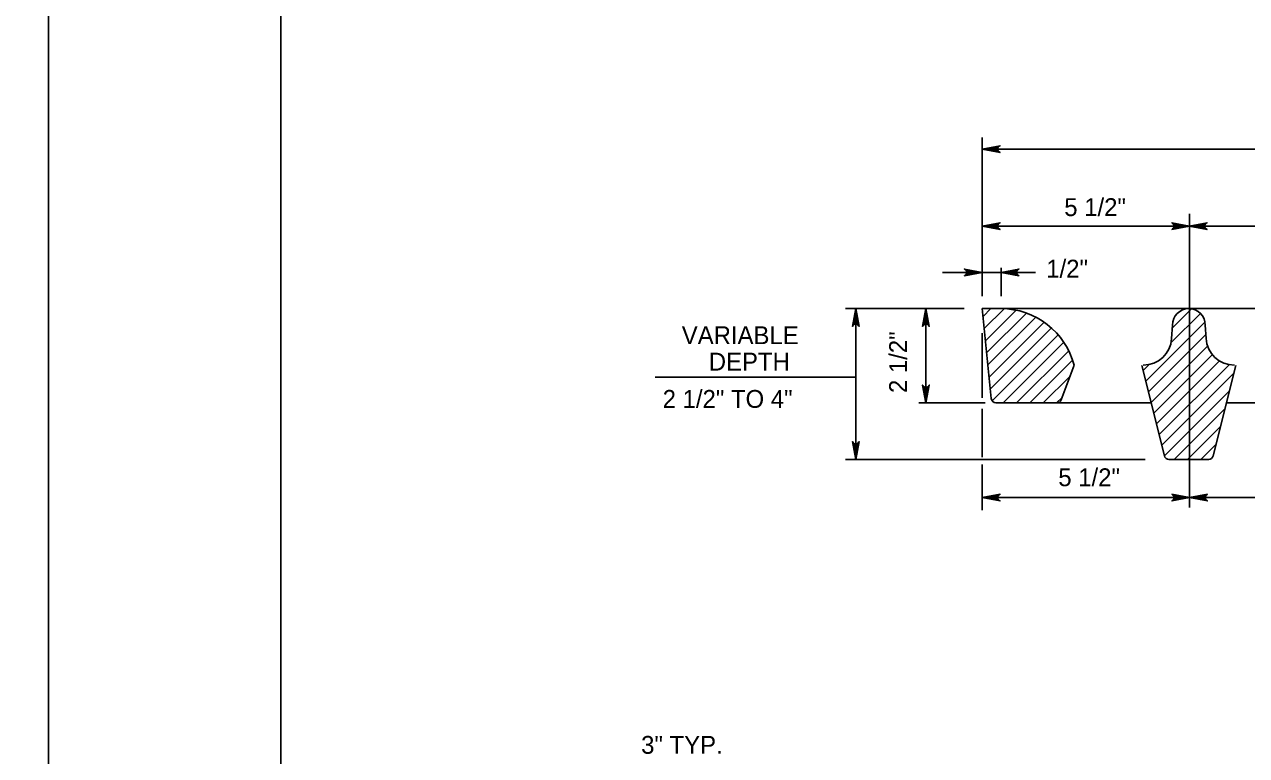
# Model space of a CAD drawing. Extents: x 2087776 to 2104538, y 970919 to 982612.
# Drawn here: x 2096040 to 2096713, y 977255 to 977658 of the extents above; entities that cross this region are included whole.
import ezdxf

# ---------------------------------------------------------------- set-up
doc = ezdxf.new("R2010")
doc.units = 0
doc.layers.add('1', color=7, linetype='Continuous')
doc.layers.add('PLT-BNDY', color=7, linetype='Continuous')

msp = doc.modelspace()

# ---------------------------------------------------------------- linework, layer by layer
at = {"layer": '1'}
for p, q in [((2096567.3, 977508.37), (2096567.3, 977595.8)), ((2096567.3, 977589.35), (2097117.48, 977589.35)), ((2096681.48, 977391.94), (2096681.48, 977553.7)), ((2096567.3, 977546.89), (2096681.48, 977546.89)), ((2096681.27, 977546.89), (2096764.53, 977546.89)), ((2096577.68, 977508.37), (2096577.68, 977524.01)), ((2096545.37, 977521.44), (2096596.63, 977521.44)), ((2096553.96, 977521.44), (2096567.3, 977521.44)), ((2096492.05, 977501.44), (2096557.4, 977501.44)), ((2096497.66, 977418.39), (2096497.66, 977501.44)), ((2096536.29, 977449.54), (2096536.29, 977501.44)), ((2096567.3, 977501.44), (2097117.48, 977501.44)), ((2096572.25, 977451.88), (2096567.3, 977501.44)), ((2096567.3, 977501.44), (2096577.8, 977501.44)), ((2096671.52, 977484.94), (2096671.96, 977492.42)), ((2096690.12, 977492.36), (2096690.56, 977484.96)), ((2096567.3, 977452.35), (2096567.3, 977487.98)), ((2096617.9, 977470.36), (2096610.75, 977451.22)), ((2096667.56, 977420.36), (2096655.12, 977470.09)), ((2096706.9, 977470.1), (2096694.49, 977420.36)), ((2096387.18, 977463.67), (2096497.66, 977463.67)), ((2096532.32, 977449.54), (2096568.97, 977449.54)), ((2096608.31, 977449.54), (2096574.84, 977449.54)), ((2096660.26, 977449.54), (2096608.31, 977449.54)), ((2096982.37, 977449.54), (2096701.77, 977449.54)), ((2096567.3, 977419.69), (2096567.3, 977446.2)), ((2096492.05, 977418.39), (2096656.92, 977418.39)), ((2096567.3, 977390.42), (2096567.3, 977415.59)), ((2096691.97, 977418.39), (2096670.08, 977418.39)), ((2096567.3, 977397.35), (2096681.48, 977397.35)), ((2096681.48, 977397.35), (2096800.87, 977397.35))]:
    msp.add_line(p, q, dxfattribs=at)
for points in [[(2098759.93, 976815.01), (2098759.93, 978665.4), (2096181.19, 978665.4), (2096181.19, 976815.01), (2098759.93, 976815.01), (2098759.93, 976901.49), (2098103.76, 976901.49), (2098103.76, 977113.68), (2098759.93, 977113.68), (2098759.93, 977208.71), (2098103.76, 977208.71), (2098103.76, 976815.01), (2098362.29, 976815.01), (2098362.29, 976901.49), (2098362.29, 976815.01), (2098614.92, 976815.01), (2098614.92, 976901.49), (2098614.92, 976861.08), (2098759.93, 976861.08)], [(2096567.3, 977589.35), (2096577.08, 977591.18), (2096576.7, 977590.92), (2096576.33, 977590.66), (2096576.13, 977590.33), (2096575.94, 977590), (2096575.88, 977589.68), (2096575.83, 977589.35), (2096575.88, 977589.02), (2096575.94, 977588.69), (2096576.13, 977588.36), (2096576.33, 977588.04), (2096576.7, 977587.77), (2096577.08, 977587.51), (2096567.3, 977589.35), (2096576.7, 977587.77), (2096576.33, 977588.04), (2096567.3, 977589.35), (2096576.13, 977588.36), (2096575.94, 977588.69), (2096567.3, 977589.35), (2096575.88, 977589.02), (2096575.83, 977589.35), (2096567.3, 977589.35), (2096575.88, 977589.68), (2096575.94, 977590), (2096567.3, 977589.35), (2096576.13, 977590.33), (2096576.33, 977590.66), (2096567.3, 977589.35), (2096576.7, 977590.92)], [(2096567.3, 977546.89), (2096577.08, 977548.73), (2096576.7, 977548.46), (2096576.33, 977548.2), (2096576.13, 977547.88), (2096575.94, 977547.55), (2096575.88, 977547.22), (2096575.83, 977546.89), (2096575.88, 977546.56), (2096575.94, 977546.23), (2096576.13, 977545.91), (2096576.33, 977545.58), (2096576.7, 977545.32), (2096577.08, 977545.06), (2096567.3, 977546.89), (2096576.7, 977545.32), (2096576.33, 977545.58), (2096567.3, 977546.89), (2096576.13, 977545.91), (2096575.94, 977546.23), (2096567.3, 977546.89), (2096575.88, 977546.56), (2096575.83, 977546.89), (2096567.3, 977546.89), (2096575.88, 977547.22), (2096575.94, 977547.55), (2096567.3, 977546.89), (2096576.13, 977547.88), (2096576.33, 977548.2), (2096567.3, 977546.89), (2096576.7, 977548.46)], [(2096681.48, 977546.89), (2096671.7, 977545.06), (2096672.07, 977545.32), (2096672.45, 977545.58), (2096672.65, 977545.91), (2096672.84, 977546.23), (2096672.9, 977546.56), (2096672.95, 977546.89), (2096672.9, 977547.22), (2096672.84, 977547.55), (2096672.65, 977547.88), (2096672.45, 977548.2), (2096672.07, 977548.46), (2096671.7, 977548.73), (2096681.48, 977546.89), (2096672.07, 977548.46), (2096672.45, 977548.2), (2096681.48, 977546.89), (2096672.65, 977547.88), (2096672.84, 977547.55), (2096681.48, 977546.89), (2096672.9, 977547.22), (2096672.95, 977546.89), (2096681.48, 977546.89), (2096672.9, 977546.56), (2096672.84, 977546.23), (2096681.48, 977546.89), (2096672.65, 977545.91), (2096672.45, 977545.58), (2096681.48, 977546.89), (2096672.07, 977545.32)], [(2096681.27, 977546.89), (2096691.05, 977548.73), (2096690.67, 977548.46), (2096690.3, 977548.2), (2096690.1, 977547.88), (2096689.91, 977547.55), (2096689.85, 977547.22), (2096689.8, 977546.89), (2096689.85, 977546.56), (2096689.91, 977546.23), (2096690.1, 977545.91), (2096690.3, 977545.58), (2096690.67, 977545.32), (2096691.05, 977545.06), (2096681.27, 977546.89), (2096690.67, 977545.32), (2096690.3, 977545.58), (2096681.27, 977546.89), (2096690.1, 977545.91), (2096689.91, 977546.23), (2096681.27, 977546.89), (2096689.85, 977546.56), (2096689.8, 977546.89), (2096681.27, 977546.89), (2096689.85, 977547.22), (2096689.91, 977547.55), (2096681.27, 977546.89), (2096690.1, 977547.88), (2096690.3, 977548.2), (2096681.27, 977546.89), (2096690.67, 977548.46)], [(2096567.3, 977521.44), (2096557.51, 977519.6), (2096557.89, 977519.87), (2096558.26, 977520.13), (2096558.46, 977520.46), (2096558.65, 977520.78), (2096558.71, 977521.11), (2096558.77, 977521.44), (2096558.71, 977521.77), (2096558.65, 977522.1), (2096558.46, 977522.42), (2096558.26, 977522.75), (2096557.89, 977523.01), (2096557.51, 977523.27), (2096567.3, 977521.44), (2096557.89, 977523.01), (2096558.26, 977522.75), (2096567.3, 977521.44), (2096558.46, 977522.42), (2096558.65, 977522.1), (2096567.3, 977521.44), (2096558.71, 977521.77), (2096558.77, 977521.44), (2096567.3, 977521.44), (2096558.71, 977521.11), (2096558.65, 977520.78), (2096567.3, 977521.44), (2096558.46, 977520.46), (2096558.26, 977520.13), (2096567.3, 977521.44), (2096557.89, 977519.87)], [(2096577.68, 977521.44), (2096587.46, 977523.27), (2096587.09, 977523.01), (2096586.71, 977522.75), (2096586.51, 977522.42), (2096586.32, 977522.1), (2096586.26, 977521.77), (2096586.21, 977521.44), (2096586.26, 977521.11), (2096586.32, 977520.78), (2096586.51, 977520.46), (2096586.71, 977520.13), (2096587.09, 977519.87), (2096587.46, 977519.6), (2096577.68, 977521.44), (2096587.09, 977519.87), (2096586.71, 977520.13), (2096577.68, 977521.44), (2096586.51, 977520.46), (2096586.32, 977520.78), (2096577.68, 977521.44), (2096586.26, 977521.11), (2096586.21, 977521.44), (2096577.68, 977521.44), (2096586.26, 977521.77), (2096586.32, 977522.1), (2096577.68, 977521.44), (2096586.51, 977522.42), (2096586.71, 977522.75), (2096577.68, 977521.44), (2096587.09, 977523.01)], [(2096497.66, 977501.44), (2096499.49, 977491.65), (2096499.23, 977492.03), (2096498.97, 977492.41), (2096498.64, 977492.6), (2096498.31, 977492.8), (2096497.99, 977492.85), (2096497.66, 977492.91), (2096497.33, 977492.85), (2096497, 977492.8), (2096496.67, 977492.6), (2096496.34, 977492.41), (2096496.08, 977492.03), (2096495.82, 977491.65), (2096497.66, 977501.44), (2096496.08, 977492.03), (2096496.34, 977492.41), (2096497.66, 977501.44), (2096496.67, 977492.6), (2096497, 977492.8), (2096497.66, 977501.44), (2096497.33, 977492.85), (2096497.66, 977492.91), (2096497.66, 977501.44), (2096497.99, 977492.85), (2096498.31, 977492.8), (2096497.66, 977501.44), (2096498.64, 977492.6), (2096498.97, 977492.41), (2096497.66, 977501.44), (2096499.23, 977492.03)], [(2096536.29, 977501.44), (2096538.12, 977491.65), (2096537.86, 977492.03), (2096537.6, 977492.41), (2096537.27, 977492.6), (2096536.94, 977492.8), (2096536.61, 977492.85), (2096536.29, 977492.91), (2096535.96, 977492.85), (2096535.63, 977492.8), (2096535.3, 977492.6), (2096534.97, 977492.41), (2096534.71, 977492.03), (2096534.45, 977491.65), (2096536.29, 977501.44), (2096534.71, 977492.03), (2096534.97, 977492.41), (2096536.29, 977501.44), (2096535.3, 977492.6), (2096535.63, 977492.8), (2096536.29, 977501.44), (2096535.96, 977492.85), (2096536.29, 977492.91), (2096536.29, 977501.44), (2096536.61, 977492.85), (2096536.94, 977492.8), (2096536.29, 977501.44), (2096537.27, 977492.6), (2096537.6, 977492.41), (2096536.29, 977501.44), (2096537.86, 977492.03)], [(2096567.74, 977497.14), (2096572.05, 977501.44)], [(2096568.4, 977490.45), (2096579.36, 977501.41)], [(2096569.06, 977483.78), (2096585.91, 977500.62)], [(2096569.73, 977477.11), (2096591.65, 977499.03)], [(2096570.4, 977470.43), (2096596.77, 977496.8)], [(2096671.21, 977482.69), (2096687.39, 977498.85), (2096687.39, 977498.86)], [(2096671.86, 977490.66), (2096682.51, 977501.32)], [(2096571.07, 977463.76), (2096601.35, 977494.04)], [(2096571.73, 977457.09), (2096605.45, 977490.8)], [(2096657.3, 977461.43), (2096689.96, 977494.09)], [(2096572.68, 977450.7), (2096609.09, 977487.1)], [(2096578.86, 977449.54), (2096612.27, 977482.94)], [(2096658.77, 977455.55), (2096690.43, 977487.21)], [(2096586.21, 977449.54), (2096614.94, 977478.28)], [(2096660.23, 977449.67), (2096691.37, 977480.82)], [(2096661.7, 977443.8), (2096693.98, 977476.09)], [(2096593.55, 977449.54), (2096617.08, 977473.07)], [(2096655.83, 977467.29), (2096659.16, 977470.63)], [(2096663.16, 977437.93), (2096697.87, 977472.64)], [(2096664.63, 977432.06), (2096703.16, 977470.57)], [(2096600.89, 977449.54), (2096615.63, 977464.28)], [(2096666.1, 977426.19), (2096705.87, 977465.95)], [(2096536.29, 977449.54), (2096534.45, 977459.32), (2096534.71, 977458.95), (2096534.97, 977458.57), (2096535.3, 977458.37), (2096535.63, 977458.18), (2096535.96, 977458.12), (2096536.29, 977458.07), (2096536.61, 977458.12), (2096536.94, 977458.18), (2096537.27, 977458.37), (2096537.6, 977458.57), (2096537.86, 977458.95), (2096538.12, 977459.32), (2096536.29, 977449.54), (2096537.86, 977458.95), (2096537.6, 977458.57), (2096536.29, 977449.54), (2096537.27, 977458.37), (2096536.94, 977458.18), (2096536.29, 977449.54), (2096536.61, 977458.12), (2096536.29, 977458.07), (2096536.29, 977449.54), (2096535.96, 977458.12), (2096535.63, 977458.18), (2096536.29, 977449.54), (2096535.3, 977458.37), (2096534.97, 977458.57), (2096536.29, 977449.54), (2096534.71, 977458.95)], [(2096667.57, 977420.32), (2096703.42, 977456.17)], [(2096608.23, 977449.54), (2096611.25, 977452.56)], [(2096672.99, 977418.39), (2096700.99, 977446.39)], [(2096680.33, 977418.39), (2096698.55, 977436.6)], [(2096497.66, 977418.39), (2096495.82, 977428.17), (2096496.08, 977427.8), (2096496.34, 977427.42), (2096496.67, 977427.23), (2096497, 977427.03), (2096497.33, 977426.97), (2096497.66, 977426.92), (2096497.99, 977426.97), (2096498.31, 977427.03), (2096498.64, 977427.23), (2096498.97, 977427.42), (2096499.23, 977427.8), (2096499.49, 977428.17), (2096497.66, 977418.39), (2096499.23, 977427.8), (2096498.97, 977427.42), (2096497.66, 977418.39), (2096498.64, 977427.23), (2096498.31, 977427.03), (2096497.66, 977418.39), (2096497.99, 977426.97), (2096497.66, 977426.92), (2096497.66, 977418.39), (2096497.33, 977426.97), (2096497, 977427.03), (2096497.66, 977418.39), (2096496.67, 977427.23), (2096496.34, 977427.42), (2096497.66, 977418.39), (2096496.08, 977427.8)], [(2096687.67, 977418.39), (2096696.11, 977426.83)], [(2096567.3, 977397.35), (2096577.08, 977399.19), (2096576.7, 977398.93), (2096576.33, 977398.66), (2096576.13, 977398.34), (2096575.94, 977398.01), (2096575.88, 977397.68), (2096575.83, 977397.35), (2096575.88, 977397.02), (2096575.94, 977396.7), (2096576.13, 977396.37), (2096576.33, 977396.04), (2096576.7, 977395.78), (2096577.08, 977395.52), (2096567.3, 977397.35), (2096576.7, 977395.78), (2096576.33, 977396.04), (2096567.3, 977397.35), (2096576.13, 977396.37), (2096575.94, 977396.7), (2096567.3, 977397.35), (2096575.88, 977397.02), (2096575.83, 977397.35), (2096567.3, 977397.35), (2096575.88, 977397.68), (2096575.94, 977398.01), (2096567.3, 977397.35), (2096576.13, 977398.34), (2096576.33, 977398.66), (2096567.3, 977397.35), (2096576.7, 977398.93)], [(2096681.48, 977397.35), (2096671.7, 977395.52), (2096672.07, 977395.78), (2096672.45, 977396.04), (2096672.65, 977396.37), (2096672.84, 977396.7), (2096672.9, 977397.02), (2096672.95, 977397.35), (2096672.9, 977397.68), (2096672.84, 977398.01), (2096672.65, 977398.34), (2096672.45, 977398.66), (2096672.07, 977398.93), (2096671.7, 977399.19), (2096681.48, 977397.35), (2096672.07, 977398.93), (2096672.45, 977398.66), (2096681.48, 977397.35), (2096672.65, 977398.34), (2096672.84, 977398.01), (2096681.48, 977397.35), (2096672.9, 977397.68), (2096672.95, 977397.35), (2096681.48, 977397.35), (2096672.9, 977397.02), (2096672.84, 977396.7), (2096681.48, 977397.35), (2096672.65, 977396.37), (2096672.45, 977396.04), (2096681.48, 977397.35), (2096672.07, 977395.78)], [(2096681.48, 977397.35), (2096691.27, 977399.19), (2096690.89, 977398.93), (2096690.51, 977398.66), (2096690.32, 977398.34), (2096690.13, 977398.01), (2096690.07, 977397.68), (2096690.01, 977397.35), (2096690.07, 977397.02), (2096690.13, 977396.7), (2096690.32, 977396.37), (2096690.51, 977396.04), (2096690.89, 977395.78), (2096691.27, 977395.52), (2096681.48, 977397.35), (2096690.89, 977395.78), (2096690.51, 977396.04), (2096681.48, 977397.35), (2096690.32, 977396.37), (2096690.13, 977396.7), (2096681.48, 977397.35), (2096690.07, 977397.02), (2096690.01, 977397.35), (2096681.48, 977397.35), (2096690.07, 977397.68), (2096690.13, 977398.01), (2096681.48, 977397.35), (2096690.32, 977398.34), (2096690.51, 977398.66), (2096681.48, 977397.35), (2096690.89, 977398.93)]]:
    msp.add_lwpolyline(points, dxfattribs=at)
for centre, radius, start, end in [((2096577.7, 977459.92), 41.52, 14.3767, 90.13464), ((2096681.04, 977492.36), 9.08, 360, 179.59398), ((2096655.97, 977485.87), 15.57, 270, 356.59069), ((2096706.1, 977485.87), 15.57, 183.31179, 270), ((2096574.84, 977452.13), 2.6, 185.71059, 270), ((2096608.32, 977452.13), 2.6, 270, 339.50219), ((2096670.08, 977420.99), 2.6, 194.03624, 270), ((2096691.97, 977420.99), 2.6, 270, 345.99765)]:
    msp.add_arc(centre, radius, start, end, dxfattribs=at)
at = {"layer": 'PLT-BNDY'}
for points in [[(2093294.05, 978714.61), (2096053.23, 978714.61), (2096053.23, 976765.79), (2093294.05, 976765.79)], [(2096053.23, 978714.61), (2098812.42, 978714.61), (2098812.42, 976765.79), (2096053.23, 976765.79)]]:
    msp.add_lwpolyline(points, close=True, dxfattribs=at)

# ---------------------------------------------------------------- texts
at = {"layer": '1'}
for s, height, p in [('5 1/2"', 9.843, (2096612.46, 977552.43)), ('1/2"', 9.843, (2096602.55, 977518.54)), ('VARIABLE', 9.843, (2096401.87, 977481.88)), ('DEPTH', 9.843, (2096416.75, 977467.32)), ('2 1/2" TO 4"', 9.8425, (2096391.36, 977446.79)), ('5 1/2"', 9.843, (2096609.18, 977403.63)), ('3" TYP.', 9.843, (2096379.51, 977256.22))]:
    msp.add_text(s, height=height, dxfattribs=at).set_placement(p)
msp.add_text('2 1/2"', height=9.843, rotation=90, dxfattribs=at).set_placement((2096525.9, 977454.97))

doc.saveas('drawing.dxf')
